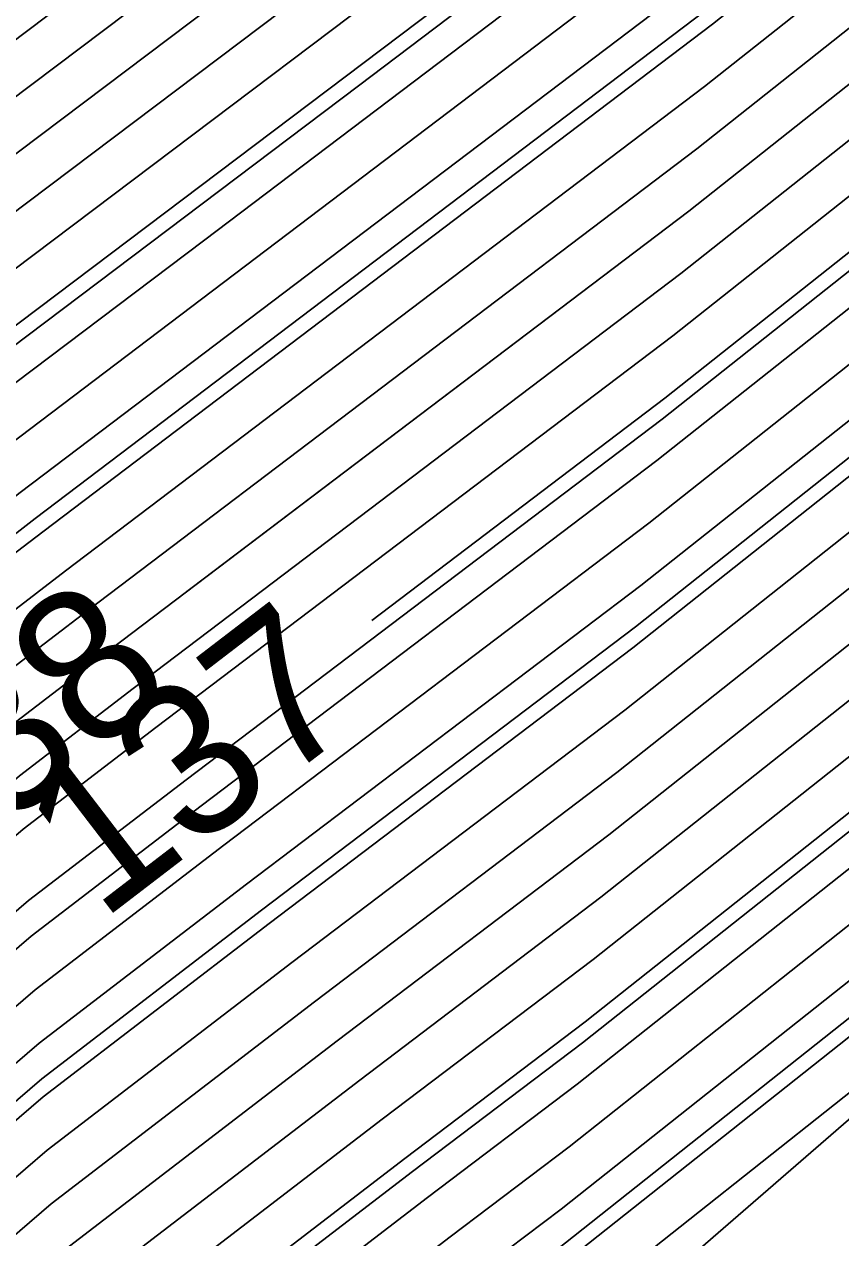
# Model space of a CAD drawing. Extents: x 2354170 to 2357230, y 866100 to 868290.
# Drawn here: x 2356010.37 to 2356021.1, y 866879.64 to 866895.6 of the extents above; entities that cross this region are included whole.
import ezdxf

# ---------------------------------------------------------------- set-up
doc = ezdxf.new("R2010")
doc.units = 0
for name, color, linetype in [('Default', 7, 'Continuous'), ('DTM Contours Major', 7, 'Continuous'), ('DTM Contours Minor', 7, 'Continuous'), ('PH Exist DTM Breakline', 7, 'Continuous')]:
    doc.layers.add(name, color=color, linetype=linetype)

msp = doc.modelspace()

# ---------------------------------------------------------------- linework, layer by layer
at = {"layer": 'Default'}
for points in [[(2356009.937, 866888.393), (2356010.093, 866888.528), (2356010.61, 866888.924), (2356019.42, 866895.602), (2356023.111, 866898.528), (2356039.637, 866908.872), (2356040.606, 866909.401), (2356049.839, 866915.846), (2356051.894, 866917.011), (2356056.438, 866920.01), (2356059.984, 866922.428), (2356066.448, 866926.473), (2356070.299, 866928.838), (2356070.946, 866929.236), (2356071.896, 866930.072), (2356081.567, 866935.618), (2356086.767, 866937.964), (2356093.722, 866941.207), (2356094.399, 866941.457)], [(2356012.428, 866888.079), (2356019.105, 866893.141), (2356024.858, 866897.701), (2356038.915, 866906.499), (2356041.905, 866908.13), (2356049.762, 866913.615), (2356052.917, 866915.405), (2356059.897, 866920.01), (2356059.984, 866920.069), (2356060.142, 866920.168), (2356070.86, 866926.748), (2356072.663, 866927.858), (2356075.304, 866930.184), (2356082.118, 866934.091), (2356089.125, 866937.252), (2356094.335, 866939.682), (2356096.191, 866940.368), (2356097.11, 866940.587)], [(2356014.936, 866887.758), (2356018.791, 866890.679), (2356026.604, 866896.874), (2356038.192, 866904.126), (2356043.204, 866906.86), (2356049.684, 866911.384), (2356053.941, 866913.798), (2356059.797, 866917.662), (2356062.334, 866919.079), (2356071.422, 866924.659), (2356074.379, 866926.479), (2356078.713, 866930.296), (2356082.668, 866932.564), (2356091.484, 866936.541), (2356094.948, 866938.156), (2356096.183, 866938.613), (2356099.892, 866939.496)], [(2356081.369, 866923.001), (2356080.1, 866921.883), (2356073.294, 866917.694), (2356070.37, 866915.899), (2356059.158, 866909.635), (2356057.352, 866908.443), (2356049.427, 866903.948), (2356047.534, 866902.627), (2356035.784, 866896.217), (2356032.427, 866894.116), (2356017.742, 866882.474), (2356015.373, 866880.679), (2356010.928, 866877.268), (2356008.415, 866875.104), (2355998.493, 866867.529)], [(2355965.738, 866861.386), (2355966.443, 866861.903), (2355967.04, 866862.358), (2355977.802, 866870.008), (2355980.055, 866871.72), (2355985.522, 866875.549), (2355989.77, 866878.471), (2355992.104, 866880.009), (2355995.932, 866882.943), (2356000.004, 866885.41), (2356007.74, 866892), (2356018.219, 866899.904), (2356019.543, 866900.707), (2356020.751, 866901.623), (2356037.739, 866912.427), (2356047.275, 866919.115)], [(2356080.635, 866917.1), (2356076.974, 866916.712), (2356074.043, 866914.908), (2356073.584, 866914.626), (2356058.902, 866906.424), (2356058.717, 866906.301), (2356049.323, 866900.974), (2356049.265, 866900.933), (2356034.821, 866893.054), (2356034.756, 866893.013), (2356017.322, 866879.192), (2356016.564, 866878.617), (2356011.137, 866874.453), (2356010.491, 866873.897), (2355996.975, 866863.577)], [(2355888.405, 866809.395), (2355900.372, 866817.616), (2355907.303, 866822.13), (2355912.483, 866825.798), (2355924.917, 866835.325), (2355932.486, 866840.486), (2355940.101, 866845.451), (2355949.112, 866850.684), (2355950.409, 866851.537), (2355965.348, 866862.488), (2355966.131, 866863.084), (2355975.871, 866870.008), (2355980.118, 866873.236), (2355989.902, 866880.087), (2355989.941, 866880.14), (2355994.732, 866883.812), (2356000.01, 866887.01), (2356006.823, 866892.814), (2356016.052, 866899.775), (2356019.002, 866901.563), (2356021.693, 866903.605), (2356036.932, 866913.296)], [(2355889.56, 866809.456), (2355900.333, 866816.857), (2355907.812, 866821.727), (2355912.008, 866824.699), (2355925.322, 866834.9), (2355933.426, 866840.426), (2355940.086, 866844.769), (2355949.609, 866850.298), (2355950.166, 866850.665), (2355965.895, 866862.195), (2355966.586, 866862.721), (2355976.837, 866870.008), (2355980.086, 866872.478), (2355987.977, 866878.003), (2355989.887, 866879.317), (2355990.937, 866880.009), (2355995.332, 866883.377), (2356000.007, 866886.21), (2356007.281, 866892.407), (2356017.135, 866899.839), (2356019.273, 866901.135), (2356021.222, 866902.614), (2356037.336, 866912.862)], [(2355891.87, 866809.578), (2355900.255, 866815.339), (2355908.829, 866820.922), (2355911.059, 866822.501), (2355926.131, 866834.05), (2355935.306, 866840.306), (2355940.057, 866843.404), (2355947.976, 866848.002), (2355950.47, 866849.462), (2355953.699, 866851.867), (2355966.99, 866861.61), (2355967.495, 866861.995), (2355978.768, 866870.009), (2355980.023, 866870.962), (2355983.068, 866873.094), (2355989.653, 866877.625), (2355993.271, 866880.009), (2355996.532, 866882.508), (2356000.001, 866884.61), (2356008.198, 866891.593), (2356019.302, 866899.969), (2356019.813, 866900.278), (2356020.279, 866900.632), (2356038.143, 866911.992)], [(2355900.216, 866814.58), (2355909.337, 866820.519), (2355910.584, 866821.403), (2355926.536, 866833.626), (2355936.246, 866840.246), (2355940.042, 866842.721), (2355946.369, 866846.395), (2355950.86, 866849.024), (2355956.676, 866853.356), (2355967.537, 866861.317), (2355967.95, 866861.632), (2355979.734, 866870.009), (2355979.991, 866870.204), (2355980.614, 866870.64), (2355989.536, 866876.779), (2355994.438, 866880.009), (2355997.132, 866882.074), (2355999.998, 866883.81), (2356008.656, 866891.187), (2356018.846, 866898.872), (2356019.944, 866899.705), (2356020.2, 866899.907), (2356021.872, 866900.954), (2356038.546, 866911.558)], [(2355940.008, 866840.006), (2355952.421, 866847.271), (2355968.585, 866859.31), (2355969.726, 866860.146), (2355969.769, 866860.179), (2355971.097, 866861.124), (2355980.795, 866867.704), (2355981.026, 866867.861), (2355989.069, 866873.394), (2355999.105, 866880.009), (2355999.532, 866880.336), (2355999.985, 866880.611), (2356004.032, 866884.058), (2356010.041, 866889.231), (2356010.312, 866889.44), (2356019.525, 866896.423), (2356022.529, 866898.804), (2356039.878, 866909.663)], [(2355941.547, 866841.574), (2355952.031, 866847.709), (2355965.608, 866857.821), (2355969.179, 866860.439), (2355969.314, 866860.542), (2355973.471, 866863.498), (2355980.578, 866868.32), (2355980.748, 866868.435), (2355989.186, 866874.24), (2355997.939, 866880.009), (2355998.932, 866880.77), (2355999.988, 866881.411), (2356009.416, 866889.442), (2356009.989, 866889.935), (2356010.015, 866889.955), (2356019.63, 866897.243), (2356021.946, 866899.08), (2356037.127, 866908.581)], [(2355900.029, 866810.056), (2355909.818, 866816.501), (2355913.827, 866819.336), (2355923.043, 866826.539), (2355928.965, 866831.076), (2355935.519, 866835.545), (2355940.577, 866838.875), (2355942.002, 866839.84), (2355953.202, 866846.395), (2355969.25, 866858.347), (2355971.156, 866859.637), (2355981.229, 866866.473), (2355981.584, 866866.713), (2355988.835, 866871.702), (2355999.135, 866878.491), (2356000.631, 866879.632), (2356010.145, 866887.824), (2356010.908, 866888.409), (2356019.315, 866894.782), (2356023.693, 866898.252), (2356039.396, 866908.081)], [(2355900.355, 866809.552), (2355909.784, 866815.76), (2355914.64, 866819.194), (2355925.804, 866827.919), (2355929.37, 866830.652), (2355933.316, 866833.342), (2355940.87, 866838.316), (2355942.999, 866839.757), (2355953.592, 866845.957), (2355968.771, 866857.262), (2355971.923, 866859.395), (2355981.446, 866865.857), (2355981.863, 866866.14), (2355988.718, 866870.856), (2355998.456, 866877.274), (2356001.15, 866879.331), (2356010.197, 866887.12), (2356011.205, 866887.894), (2356019.21, 866893.961), (2356024.275, 866897.977), (2356039.156, 866907.29)], [(2355943.155, 866843.181), (2355951.64, 866848.147), (2355962.631, 866856.333), (2355968.631, 866860.732), (2355968.86, 866860.906), (2355975.845, 866865.872), (2355980.361, 866868.936), (2355980.469, 866869.009), (2355989.303, 866875.087), (2355996.772, 866880.009), (2355998.332, 866881.205), (2355999.992, 866882.21), (2356009.573, 866890.373), (2356012.722, 866892.749), (2356019.735, 866898.064), (2356021.364, 866899.355), (2356032.042, 866906.039)], [(2355909.714, 866814.277), (2355916.265, 866818.909), (2355930.003, 866829.647), (2355930.468, 866829.962), (2355941.456, 866837.197), (2355944.993, 866839.591), (2355954.372, 866845.08), (2355967.813, 866855.091), (2355973.456, 866858.909), (2355981.88, 866864.626), (2355982.421, 866864.992), (2355988.484, 866869.163), (2355997.098, 866874.84), (2356002.188, 866878.727), (2356010.302, 866885.713), (2356011.801, 866886.863), (2356019, 866892.32), (2356025.44, 866897.425), (2356038.674, 866905.708)], [(2355909.68, 866813.536), (2355917.078, 866818.767), (2355930.045, 866828.902), (2355931.465, 866829.866), (2355941.75, 866836.637), (2355945.99, 866839.508), (2355954.763, 866844.642), (2355967.334, 866854.005), (2355974.222, 866858.666), (2355982.097, 866864.01), (2355982.7, 866864.418), (2355988.367, 866868.317), (2355996.418, 866873.624), (2356002.706, 866878.425), (2356010.354, 866885.009), (2356012.098, 866886.348), (2356018.895, 866891.5), (2356026.022, 866897.149), (2356038.433, 866904.917)], [(2355909.61, 866812.053), (2355918.704, 866818.483), (2355930.131, 866827.414), (2355933.46, 866829.674), (2355942.336, 866835.518), (2355947.984, 866839.342), (2355955.543, 866843.766), (2355966.376, 866851.834), (2355975.756, 866858.181), (2355982.531, 866862.779), (2355983.257, 866863.27), (2355988.133, 866866.625), (2355995.06, 866871.19), (2356003.744, 866877.821), (2356010.459, 866883.602), (2356012.694, 866885.317), (2356018.686, 866889.859), (2356027.187, 866896.598), (2356037.951, 866903.336)], [(2355909.576, 866811.312), (2355919.516, 866818.341), (2355930.173, 866826.67), (2355934.458, 866829.579), (2355942.629, 866834.959), (2355948.981, 866839.259), (2355955.934, 866843.328), (2355965.897, 866850.748), (2355976.522, 866857.938), (2355982.748, 866862.163), (2355983.536, 866862.696), (2355988.016, 866865.779), (2355994.381, 866869.973), (2356004.263, 866877.519), (2356010.511, 866882.898), (2356012.991, 866884.802), (2356018.581, 866889.038), (2356027.769, 866896.322), (2356037.711, 866902.545)], [(2355909.541, 866810.57), (2355920.329, 866818.199), (2355930.216, 866825.926), (2355935.455, 866829.483), (2355942.923, 866834.399), (2355949.978, 866839.175), (2355956.324, 866842.89), (2355965.418, 866849.663), (2355977.289, 866857.695), (2355982.965, 866861.547), (2355983.815, 866862.122), (2355987.899, 866864.932), (2355993.701, 866868.756), (2356004.782, 866877.217), (2356010.563, 866882.194), (2356013.289, 866884.286), (2356018.476, 866888.218), (2356028.351, 866896.046), (2356037.47, 866901.754)], [(2356036.988, 866900.172), (2356029.516, 866895.495), (2356018.266, 866886.577), (2356013.885, 866883.256), (2356010.667, 866880.787), (2356005.82, 866876.614), (2355992.343, 866866.323), (2355987.665, 866863.24), (2355984.373, 866860.975), (2355983.399, 866860.316), (2355978.822, 866857.21), (2355964.46, 866847.492), (2355957.104, 866842.013), (2355951.971, 866839.009), (2355943.509, 866833.28), (2355937.45, 866829.291), (2355930.301, 866824.437), (2355921.954, 866817.914), (2355909.472, 866809.088)], [(2355939.524, 866841.711), (2355940.027, 866842.038), (2355944.762, 866844.788), (2355951.25, 866848.586), (2355959.653, 866854.844), (2355968.084, 866861.024), (2355968.405, 866861.269), (2355978.219, 866868.246), (2355980.144, 866869.552), (2355980.19, 866869.583), (2355989.419, 866875.933), (2355995.605, 866880.009), (2355997.732, 866881.639), (2355999.995, 866883.01), (2356009.115, 866890.78), (2356015.784, 866895.81), (2356019.839, 866898.884), (2356020.782, 866899.631), (2356020.855, 866899.677)], [(2356036.747, 866899.381), (2356030.098, 866895.219), (2356018.161, 866885.756), (2356014.182, 866882.74), (2356010.72, 866880.083), (2356006.339, 866876.312), (2355991.664, 866865.106), (2355987.548, 866862.394), (2355984.651, 866860.401), (2355983.616, 866859.7), (2355979.589, 866856.967), (2355963.981, 866846.406), (2355957.495, 866841.575), (2355952.968, 866838.926), (2355943.803, 866832.721), (2355938.448, 866829.195), (2355930.343, 866823.693), (2355922.767, 866817.772), (2355909.437, 866808.346)], [(2356036.266, 866897.799), (2356031.262, 866894.668), (2356017.951, 866884.115), (2356014.778, 866881.71), (2356010.824, 866878.676), (2356007.377, 866875.708), (2355990.305, 866862.673), (2355987.314, 866860.702), (2355985.209, 866859.253), (2355984.05, 866858.469), (2355981.122, 866856.482), (2355963.023, 866844.235), (2355958.275, 866840.699), (2355954.962, 866838.76), (2355944.389, 866831.602), (2355940.443, 866829.003), (2355930.428, 866822.205), (2355924.393, 866817.488), (2355909.368, 866806.864)], [(2356036.025, 866897.008), (2356031.845, 866894.392), (2356017.847, 866883.295), (2356015.075, 866881.194), (2356010.876, 866877.972), (2356007.896, 866875.406), (2355989.626, 866861.456), (2355987.197, 866859.855), (2355985.488, 866858.679), (2355984.267, 866857.853), (2355981.888, 866856.239), (2355962.544, 866843.149), (2355958.665, 866840.261), (2355955.959, 866838.677), (2355944.682, 866831.042), (2355941.44, 866828.908), (2355930.471, 866821.461), (2355925.205, 866817.345), (2355909.334, 866806.122)], [(2356035.543, 866895.426), (2356033.009, 866893.84), (2356017.637, 866881.654), (2356015.671, 866880.163), (2356010.981, 866876.564), (2356008.934, 866874.802), (2355988.267, 866859.022), (2355986.963, 866858.163), (2355986.046, 866857.532), (2355984.7, 866856.621), (2355983.422, 866855.753), (2355961.585, 866840.978), (2355959.446, 866839.385), (2355957.953, 866838.511), (2355945.269, 866829.923), (2355943.435, 866828.716), (2355930.556, 866819.973), (2355926.831, 866817.061), (2355909.264, 866804.64)], [(2356035.302, 866894.635), (2356033.591, 866893.565), (2356017.532, 866880.833), (2356015.968, 866879.648), (2356011.033, 866875.861), (2356009.453, 866874.5), (2355987.588, 866857.806), (2355986.846, 866857.317), (2355986.324, 866856.958), (2355984.917, 866856.006), (2355984.188, 866855.511), (2355961.106, 866839.892), (2355959.836, 866838.946), (2355958.95, 866838.428), (2355945.562, 866829.364), (2355944.433, 866828.62), (2355930.598, 866819.228), (2355927.644, 866816.919), (2355909.23, 866803.898)], [(2356030.305, 866894.646), (2356018.056, 866884.936), (2356014.48, 866882.225), (2356010.772, 866879.379), (2356006.858, 866876.01), (2355990.984, 866863.889), (2355987.431, 866861.548), (2355984.93, 866859.827), (2355983.833, 866859.084), (2355980.355, 866856.724), (2355963.502, 866845.32), (2355957.885, 866841.137), (2355953.965, 866838.843), (2355949.529, 866835.84)], [(2356026.053, 866893.487), (2356018.371, 866887.397), (2356013.587, 866883.771), (2356010.615, 866881.49), (2356005.301, 866876.915), (2355993.022, 866867.54), (2355987.782, 866864.086), (2355984.094, 866861.549), (2355983.182, 866860.931), (2355978.055, 866857.453), (2355964.939, 866848.577), (2355956.714, 866842.452), (2355950.975, 866839.092), (2355945.016, 866835.059)], [(2356034.174, 866893.289), (2356017.427, 866880.013), (2356016.266, 866879.133), (2356011.085, 866875.157), (2356009.972, 866874.198), (2355986.909, 866856.589), (2355986.729, 866856.471), (2355986.603, 866856.384), (2355985.134, 866855.39), (2355984.955, 866855.268), (2355960.627, 866838.807), (2355960.227, 866838.508), (2355959.947, 866838.344), (2355945.855, 866828.804), (2355945.43, 866828.524), (2355930.641, 866818.484), (2355928.456, 866816.777), (2355909.195, 866803.157)], [(2356036.066, 866889.825), (2356025.78, 866885.16), (2356017.217, 866878.372), (2356016.861, 866878.102), (2356011.189, 866873.749), (2356011.01, 866873.595), (2356006.639, 866870.258), (2355995.287, 866857.606), (2355990.912, 866854.235), (2355987.522, 866852.119), (2355986.405, 866851.376), (2355983.92, 866848.99), (2355980.146, 866846.82), (2355963.414, 866835.7), (2355960.3, 866833.703), (2355949.293, 866826.489), (2355946.965, 866824.11), (2355944.277, 866823.111), (2355936.482, 866820.903), (2355930.726, 866816.996), (2355930.082, 866816.492), (2355909.126, 866801.674)]]:
    msp.add_lwpolyline(points, dxfattribs=at)
at = {"layer": 'DTM Contours Major'}
for points in [[(2355939.591, 866841.53), (2355940.022, 866841.811), (2355944.226, 866844.252), (2355951.38, 866848.44), (2355960.646, 866855.34), (2355968.267, 866860.927), (2355968.556, 866861.148), (2355977.428, 866867.454), (2355980.216, 866869.346), (2355980.283, 866869.391), (2355989.38, 866875.651), (2355995.994, 866880.009), (2355997.932, 866881.495), (2355999.994, 866882.744), (2356009.268, 866890.644), (2356014.764, 866894.79), (2356019.804, 866898.611), (2356020.921, 866899.496)], [(2356030.305, 866894.646), (2356018.056, 866884.936), (2356014.48, 866882.225), (2356010.772, 866879.379), (2356006.858, 866876.01), (2355990.984, 866863.889), (2355987.431, 866861.548), (2355984.93, 866859.827), (2355983.833, 866859.084), (2355980.355, 866856.724), (2355963.502, 866845.32), (2355957.885, 866841.137), (2355953.965, 866838.843), (2355949.529, 866835.84)]]:
    msp.add_lwpolyline(points, dxfattribs=at)
at = {"layer": 'DTM Contours Minor'}
for points in [[(2355960.899, 866857.839), (2355966.443, 866861.903), (2355967.04, 866862.358), (2355977.802, 866870.008), (2355980.055, 866871.72), (2355985.522, 866875.549), (2355989.77, 866878.471), (2355992.104, 866880.009), (2355995.932, 866882.943), (2356000.004, 866885.41), (2356007.74, 866892), (2356018.219, 866899.904), (2356019.543, 866900.707), (2356020.751, 866901.623), (2356037.739, 866912.427)], [(2355918.307, 866823.874), (2355919.362, 866824.699), (2355928.425, 866831.643), (2355938.456, 866838.482), (2355940.186, 866839.621), (2355940.673, 866839.951), (2355952.681, 866846.979), (2355969.888, 866859.795), (2355970.134, 866859.961), (2355980.94, 866867.294), (2355981.212, 866867.479), (2355988.991, 866872.83), (2355999.883, 866880.009), (2355999.932, 866880.046), (2355999.983, 866880.077), (2356000.443, 866880.469), (2356010.076, 866888.762), (2356010.511, 866889.096), (2356019.455, 866895.876), (2356022.917, 866898.62), (2356039.717, 866909.136)], [(2355921.106, 866823.47), (2355928.565, 866829.3), (2355929.774, 866830.227), (2355931.113, 866831.14), (2355941.163, 866837.756), (2355943.996, 866839.674), (2355953.982, 866845.519), (2355968.292, 866856.176), (2355972.689, 866859.152), (2355981.663, 866865.242), (2355982.142, 866865.566), (2355988.601, 866870.009), (2355997.777, 866876.057), (2356001.669, 866879.029), (2356010.25, 866886.417), (2356011.503, 866887.378), (2356019.105, 866893.141), (2356024.858, 866897.701), (2356038.915, 866906.499)], [(2355923.906, 866823.067), (2355930.102, 866827.91), (2355932.795, 866829.738), (2355942.141, 866835.891), (2355947.319, 866839.397), (2355955.283, 866844.058), (2355966.695, 866852.558), (2355975.244, 866858.343), (2355982.386, 866863.189), (2355983.071, 866863.653), (2355988.211, 866867.189), (2355995.513, 866872.001), (2356003.398, 866878.022), (2356010.424, 866884.071), (2356012.495, 866885.66), (2356018.756, 866890.406), (2356026.798, 866896.782), (2356038.112, 866903.863)], [(2355950.645, 866839.122), (2355956.584, 866842.598), (2355965.098, 866848.939), (2355977.8, 866857.534), (2355983.109, 866861.137), (2355984.001, 866861.74), (2355987.821, 866864.368), (2355993.248, 866867.945), (2356005.128, 866877.016), (2356010.598, 866881.725), (2356013.488, 866883.943), (2356018.406, 866887.671), (2356028.739, 866895.863), (2356037.309, 866901.226)], [(2356035.704, 866895.954), (2356032.621, 866894.024), (2356017.707, 866882.201), (2356015.472, 866880.507), (2356010.946, 866877.034), (2356008.588, 866875.003), (2355988.72, 866859.833), (2355987.041, 866858.727), (2355985.86, 866857.914), (2355984.556, 866857.032), (2355982.911, 866855.915), (2355976.139, 866851.333)], [(2356034.562, 866893.105), (2356017.357, 866879.466), (2356016.465, 866878.789), (2356011.12, 866874.688), (2356010.318, 866873.997), (2355990.82, 866859.11), (2355988.471, 866856.492), (2355987.565, 866855.794), (2355986.864, 866855.356), (2355985.449, 866854.414), (2355984.944, 866853.93), (2355984.178, 866853.489), (2355960.808, 866837.958), (2355960.392, 866837.692), (2355946.179, 866828.377), (2355946.074, 866828.27), (2355945.953, 866828.225), (2355945.602, 866828.125), (2355930.669, 866817.988), (2355928.998, 866816.682), (2355909.172, 866802.663)]]:
    msp.add_lwpolyline(points, dxfattribs=at)
at = {"layer": 'PH Exist DTM Breakline'}
msp.add_lwpolyline([(2355960.407, 866838.306), (2355986.692, 866856.201), (2356017.125, 866877.647), (2356034.802, 866892.991), (2356049.32, 866900.88), (2356058.873, 866906.056), (2356074.182, 866914.39), (2356081.673, 866920.619), (2356088.671, 866923.096), (2356094.982, 866925.134), (2356105.768, 866922.426), (2356126.575, 866918.118), (2356148.939, 866908.11), (2356209.516, 866880.335)], dxfattribs=at)

# ---------------------------------------------------------------- texts
at = {"layer": 'Default'}
for s, rotation, p in [('138', 39.1884, (2356008.945, 866884.054)), ('137', 37.4851, (2356011.373, 866883.786))]:
    msp.add_text(s, height=2, rotation=rotation, dxfattribs=at).set_placement(p)

doc.saveas('drawing.dxf')
